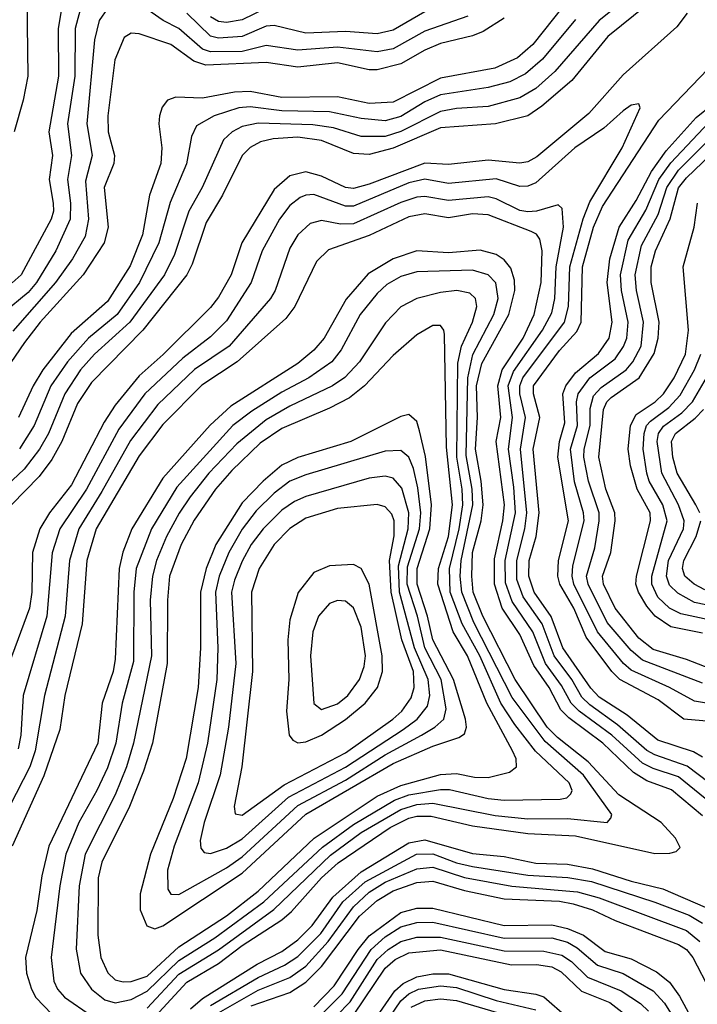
# Model space of a CAD drawing. Header units: inches. Extents: x 501365 to 657855, y 482276 to 547543.
# Tile 741 of 957: x 604909 to 606617, y 531392 to 533872. Entities that reach past the tile are written whole.
import ezdxf

# ---------------------------------------------------------------- set-up
doc = ezdxf.new("R2010")
doc.units = ezdxf.units.IN
doc.header["$MEASUREMENT"] = 0
doc.layers.add('A6503', color=7, linetype='Continuous')

msp = doc.modelspace()

# ---------------------------------------------------------------- linework, layer by layer
at = {"layer": 'A6503', "color": 5}
for points, elevation in [([(604926.3, 533990), (604929.2, 533730), (604917.7, 533670), (604895.1, 533590)], 3980), ([(606329.1, 533970), (606202.1, 533810), (606163.9, 533776.1), (606106.7, 533750), (605970, 533725.1), (605850, 533664.3), (605790, 533661.1), (605710, 533678.2), (605570, 533676), (605490, 533691.6), (605450, 533690), (605370, 533674.4), (605302.6, 533677.4), (605281.7, 533670), (605268.1, 533651.9), (605261.3, 533630), (605259.5, 533610), (605267.1, 533550), (605264.5, 533510), (605236.2, 533430), (605218.9, 533330), (605187.5, 533252.5), (605130, 533162.3), (605038.4, 533081.6), (604967, 532990), (604942.9, 532950), (604906.2, 532870)], 4120), ([(605022.8, 533950), (605005.8, 533850), (605007, 533730), (604982.8, 533590), (604991.7, 533530), (604983.3, 533470), (604993.3, 533410), (604993.8, 533390), (604988.2, 533370), (604912.7, 533230), (604890, 533209.7)], 4020), ([(606443.9, 533930), (606369.4, 533870), (606258, 533742), (606210, 533699.4), (606170, 533675.6), (606090, 533653.4), (606010, 533648.3), (605970, 533641.3), (605870, 533590.7), (605830, 533578), (605770, 533578), (605699.7, 533599.7), (605647.8, 533607.8), (605510, 533611.6), (605470, 533603.1), (605444.8, 533590), (605422.5, 533570), (605368.8, 533450), (605335.3, 533390), (605299.5, 533280.5), (605273.6, 533230), (605186.3, 533110), (605097.3, 533030), (605062.5, 532990), (605022.5, 532930), (604981.6, 532830), (604959.1, 532790), (604920.4, 532739.6), (604845.7, 532670)], 4160), ([(606038.6, 533881.4), (605930, 533843.2), (605850, 533799), (605810, 533791.7), (605710, 533802.9), (605610, 533795.7), (605530, 533807.5), (605470, 533792.5), (605390, 533791.1), (605370, 533798.3), (605310.4, 533850.4), (605270.5, 533870.5), (605210, 533912.7)], 4060), ([(606591.3, 533888.7), (606565.3, 533854.7), (606430, 533733.1), (606343.8, 533636.2), (606212.8, 533527.2), (606190, 533514.7), (606170, 533511.3), (606090, 533518.6), (605990, 533507.3), (605930, 533511.3), (605790, 533457.8), (605750, 533447.3), (605730, 533449.5), (605670, 533478.6), (605630, 533489.1), (605590, 533478.8), (605550, 533445), (605469.2, 533310), (605442.3, 533230), (605410, 533173), (605390, 533147.7), (605270.9, 533029.1), (605210, 532975.3), (605150, 532901.1), (605121.7, 532858.3), (605039.6, 532700.4), (604984.1, 532630), (604959.4, 532590), (604941.4, 532530), (604939.3, 532430), (604933.6, 532390), (604859.1, 532190)], 4220), ([(605064.4, 533910), (605048.9, 533850), (605048, 533730), (605029.8, 533610), (605039.2, 533530), (605029.3, 533470), (605037.2, 533410), (605036.5, 533370), (605000.3, 533290), (604951.7, 533210), (604930, 533185.1), (604867.3, 533132.7)], 4040), ([(606491, 533910), (606391.7, 533830), (606300.6, 533719.4), (606225.5, 533654.5), (606190, 533629.9), (606108.7, 533610), (605970, 533599.8), (605850, 533548.7), (605790, 533533.2), (605750, 533535.2), (605670, 533568), (605610, 533576.5), (605547.7, 533572.3), (605515.7, 533564.3), (605489.8, 533550.2), (605470, 533530), (605419.8, 533430), (605378.7, 533361.3), (605343.9, 533256.1), (605330.4, 533230), (605219.1, 533090), (605090, 532958.6), (605054.8, 532905.2), (605015.5, 532810), (604990, 532764.6), (604958.4, 532721.6), (604888.6, 532650)], 4180), ([(605130, 533900.4), (605109.1, 533870), (605097.9, 533822.1), (605078.3, 533610), (605091.4, 533530), (605074.7, 533465.3), (605082.4, 533370), (605073.8, 533326.2), (605042.3, 533270), (604999.6, 533210), (604892, 533088)], 4060), ([(605930, 533891.9), (605850, 533845.7), (605810, 533836.9), (605730, 533842.6), (605630, 533838.7), (605550, 533858.1), (605530, 533856), (605470, 533830.4), (605410, 533825.6), (605390, 533831.1), (605330, 533888.9)], 4040), ([(605530, 533901.1), (605470, 533871.7), (605430, 533865.6), (605410, 533867.8), (605390, 533879.5)], 4020), ([(606130, 533876.3), (606076.9, 533843.1), (606050, 533832), (605970, 533812.1), (605930, 533795.6), (605870, 533761.5), (605810, 533746.2), (605790, 533745.8), (605710, 533763.4), (605610, 533752.7), (605530, 533764.3), (605377.8, 533757.8), (605347.9, 533767.9), (605290, 533809.7), (605210, 533837.2), (605190, 533838.5), (605172.6, 533827.4), (605149, 533771), (605131.4, 533630), (605132.3, 533590), (605147.7, 533530), (605145.9, 533510), (605122.2, 533450), (605131.8, 533350), (605121.8, 533310), (605068.6, 533230), (604960.4, 533110), (604920.9, 533059.1), (604874.1, 532990)], 4080), ([(606310, 533873), (606226.6, 533773.4), (606183.8, 533736.2), (606144.2, 533715.8), (606090, 533701.3), (605970, 533682.9), (605930, 533665.9), (605870, 533628.2), (605830, 533618), (605770, 533623.7), (605690, 533640.4), (605570, 533642.6), (605490, 533653.3), (605461.1, 533650), (605399.4, 533630), (605355, 533605.1), (605341.9, 533578.1), (605329.6, 533509.6), (605288.4, 533411.6), (605259.7, 533310), (605210.8, 533210), (605154.6, 533130), (605082.3, 533070), (605029.4, 533010.6), (604987.6, 532950), (604945, 532850), (604908.6, 532791.4)], 4140), ([(606630, 532014.1), (606607.4, 532027.4), (606517.4, 532057.4), (606440.3, 532120.3), (606370, 532165.8), (606348.4, 532188.4), (606278.4, 532290), (606248.6, 532368.6), (606206.2, 532430), (606192.2, 532470), (606193.4, 532510), (606210.7, 532570), (606218.3, 532630), (606203.4, 532790), (606220.2, 532870), (606203.7, 532930), (606204.5, 532950), (606270, 533039.1), (606313, 533087), (606324.1, 533110), (606327.5, 533250), (606355.5, 533350), (606378.1, 533401.9), (606520.3, 533619.7), (606664.2, 533770)], 4220), ([(606650, 532104), (606582.8, 532110), (606518.7, 532158.7), (606421.7, 532210), (606401.6, 532230), (606337.1, 532317.1), (606305.4, 532390), (606270.9, 532450), (606265.6, 532470), (606267.4, 532510), (606292.3, 532610), (606265.5, 532770), (606269.3, 532810), (606283.2, 532856.8), (606277.8, 532930), (606285.8, 532950), (606310, 532982.9), (606368.3, 533031.7), (606395, 533070), (606402.8, 533110), (606389.5, 533210), (606396.4, 533270), (606420.2, 533350), (606463.3, 533416.7), (606501.3, 533490), (606538.3, 533541.7), (606614.1, 533625.9), (606693.4, 533690)], 4180), ([(606779, 531850), (606591.5, 531991.5), (606510, 532020.2), (606490, 532031.2), (606416, 532096), (606346.1, 532146.1), (606325.9, 532165.9), (606300.9, 532210), (606255.9, 532270), (606225.6, 532350), (606178.2, 532418.2), (606161.7, 532461.7), (606161.8, 532510), (606182.6, 532590), (606186.9, 532630), (606171.4, 532790), (606183.9, 532870), (606169.7, 532930), (606169.7, 532950), (606177.5, 532970), (606282.2, 533110), (606292.5, 533150), (606295.4, 533250), (606328.9, 533371.1), (606346.2, 533413.8), (606427.9, 533550), (606473.4, 533650), (606470, 533660.7), (606450, 533657), (606430, 533643.2), (606381.2, 533598.8), (606308.2, 533550), (606210, 533461.4), (606190, 533452.8), (606170, 533452.1), (606110, 533471.2), (605990, 533460), (605930, 533470.4), (605890, 533461.1), (605750, 533402.8), (605730, 533403), (605650, 533432.2), (605630, 533430.6), (605615.9, 533424.1), (605590, 533404), (605564.1, 533370), (605520.5, 533290), (605492.7, 533210), (605430, 533114.1), (605390, 533073.1), (605320.1, 533019.9), (605224.1, 532930), (605158.9, 532841.1), (605077.4, 532690), (605010.5, 532590), (604991.1, 532528.9), (604977.6, 532370), (604917.3, 532170), (604911.4, 532070), (604904.9, 532035.1)], 4240), ([(606670, 532145.7), (606610, 532155.4), (606547.1, 532190), (606450, 532233.8), (606430.6, 532250.6), (606365.4, 532330), (606306, 532450), (606301.7, 532470), (606303.5, 532496.5), (606331.5, 532610), (606330, 532630), (606307.8, 532707.8), (606297.5, 532790), (606314.9, 532850), (606312.3, 532910), (606316.3, 532930), (606346.3, 532970), (606410, 533017.9), (606431.2, 533048.8), (606439, 533070), (606442.6, 533110), (606425.9, 533190), (606423.7, 533230), (606442.7, 533317.3), (606487.1, 533392.9), (606520.4, 533470), (606550, 533512), (606646.3, 533613.7)], 4160), ([(606630, 532200.5), (606478.9, 532258.9), (606450, 532283.2), (606390, 532353.4), (606341.6, 532450), (606338, 532470), (606358.4, 532541.6), (606370, 532610), (606369.4, 532630), (606343.1, 532710), (606331.4, 532770), (606332, 532790), (606347.1, 532850), (606346.9, 532893.1), (606355.6, 532924.4), (606374.6, 532945.4), (606437.5, 532990), (606454.6, 533010), (606475.2, 533050), (606481.7, 533110), (606464, 533190), (606460.4, 533230), (606476.1, 533303.9), (606518.2, 533381.8), (606540.4, 533450), (606570, 533493.1), (606670, 533593.2)], 4140), ([(606650, 532236.7), (606590, 532260.7), (606505.5, 532285.5), (606470, 532314.2), (606410, 532389.6), (606380.2, 532450), (606377.9, 532470), (606399.4, 532530), (606409.6, 532610), (606409.2, 532630), (606386.1, 532690), (606368.6, 532770), (606380.5, 532890), (606388.7, 532910), (606399.5, 532920.5), (606470.7, 532970), (606508.5, 533031.5), (606518.1, 533070), (606520.5, 533110), (606501, 533210), (606500.5, 533250), (606511.4, 533290), (606549, 533371), (606570, 533448.6), (606590, 533474.4), (606690, 533569.4)], 4120), ([(606650, 531899), (606570, 531964.9), (606505.5, 531985.5), (606479.1, 531999.1), (606401.2, 532070), (606319.3, 532130), (606299.2, 532150), (606274.9, 532194.9), (606234.4, 532250), (606202.3, 532330), (606150, 532406.2), (606133.3, 532453.3), (606132.9, 532510), (606158.4, 532630), (606154.6, 532694.7), (606141.1, 532790), (606151.4, 532870), (606140.5, 532950), (606154.1, 532985.9), (606226.8, 533090), (606250, 533133.7), (606258.1, 533170), (606261.2, 533250), (606280.1, 533350), (606276.7, 533396.7), (606266.1, 533406.1), (606211.7, 533390), (606190, 533388.4), (606170, 533391.9), (606110, 533421.3), (606090, 533425.9), (605990, 533416.6), (605930, 533427.1), (605910, 533425.3), (605870, 533412.1), (605750, 533358), (605717.2, 533357.2), (605670, 533366.2), (605641.2, 533358.8), (605610.1, 533330), (605590, 533297), (605552.9, 533190), (605541.1, 533170), (605437, 533050), (605349.3, 532990.7), (605257.4, 532902.6), (605187.9, 532812.1), (605116.4, 532683.6), (605057.9, 532590), (605034.3, 532510), (605023.7, 532370), (604971.6, 532170), (604948.1, 532030), (604934.1, 531990), (604883.4, 531890)], 4260), ([(606630, 532326.6), (606550, 532343), (606511, 532370), (606490, 532394.6), (606468.5, 532430), (606462.2, 532450), (606463.6, 532470), (606499.3, 532610), (606498.2, 532630), (606465.1, 532690), (606448.4, 532748.4), (606443, 532790), (606448.8, 532850), (606462.8, 532877.3), (606510.7, 532909.3), (606532.1, 532930), (606558.6, 532970), (606587.2, 533030), (606595, 533090), (606581.7, 533250), (606609.5, 533350), (606617.8, 533410)], 4080), ([(606630, 531866.5), (606552.1, 531932.1), (606490, 531954.7), (606455.8, 531975.8), (606379, 532050), (606293.3, 532113.3), (606273.3, 532133.3), (606243.2, 532190), (606205.1, 532245.1), (606170, 532323), (606125, 532390), (606105.7, 532450), (606105.7, 532514.3), (606127.2, 532610), (606130.7, 532650), (606109.8, 532810), (606122.1, 532870), (606113.8, 532950), (606125.5, 532990), (606178.2, 533070), (606206, 533130), (606223.2, 533210), (606225.8, 533290), (606219.7, 533319.7), (606211.7, 533331.7), (606198.6, 533338.6), (606090, 533380.4), (606050, 533383.4), (605990, 533373.1), (605930, 533383), (605890, 533376.1), (605790, 533328.4), (605687.1, 533292.9), (605656.7, 533263.3), (605602.4, 533150), (605580, 533120), (605457.5, 533010), (605368.1, 532951.9), (605270, 532852.5), (605210, 532773.6), (605101.7, 532590), (605077.8, 532510), (605066.5, 532350), (605023, 532170), (605010, 532084.1), (604970, 531967.7), (604890.1, 531790.1)], 4280), ([(605230, 531339.1), (605330, 531447.4), (605410, 531494.4), (605470, 531539.6), (605570, 531604.7), (605594.1, 531625.9), (605669.4, 531710.6), (605711.9, 531748.1), (605842.6, 531837.4), (605890, 531860.9), (605910, 531865.9), (605945.8, 531865.8), (606050, 531841.3), (606190, 531821.8), (606310, 531816.4), (606510, 531771.6), (606547.8, 531772.2), (606563.7, 531776.3), (606573.5, 531786.5), (606562.2, 531810), (606525.5, 531850), (606419.2, 531919.2), (606342.1, 532002.2), (606264.2, 532064.2), (606238.9, 532090), (606158.3, 532210), (606076.1, 532370), (606052.2, 532430), (606048.3, 532470), (606050.4, 532530), (606071.9, 532610), (606077, 532650), (606072.6, 532710), (606057.7, 532790), (606063.2, 532870), (606060.8, 532950), (606074.1, 533005.9), (606141.9, 533130), (606157.3, 533190), (606156.3, 533216.3), (606146.7, 533246.7), (606130, 533267.4), (606110, 533280.7), (606070, 533292), (605990, 533285.4), (605910, 533290.2), (605850, 533270.2), (605787.7, 533232.3), (605731.8, 533168.2), (605676.5, 533070), (605650, 533039.4), (605610, 533006.1), (605441.4, 532898.6), (605389, 532851), (605270, 532717.3), (605191.3, 532590), (605168.8, 532531.1), (605159.7, 532490), (605150, 532261.6), (605144.3, 532230), (605116.8, 532150), (605105.8, 532050), (604982.4, 531790), (604964.9, 531715.1), (604952, 531628), (604923.5, 531510), (604925.8, 531470), (604938.3, 531430), (604950, 531408.6), (604990, 531366.9)], 4320), ([(605230, 531382.2), (605310, 531468), (605410, 531528.8), (605549.6, 531630.4), (605692.4, 531767.6), (605770, 531824.2), (605870, 531882.6), (605910, 531895), (605950, 531898.3), (606107.2, 531867.2), (606190, 531859), (606290, 531859.5), (606389.9, 531850.1), (606399.4, 531860.6), (606401.7, 531870), (606330, 531969.4), (606233.5, 532053.5), (606150, 532164.5), (606054, 532354), (606023.2, 532430), (606019.5, 532470), (606022.1, 532510), (606051.1, 532650), (606049.5, 532690), (606034.7, 532774.7), (606038.4, 532970), (606051.4, 533028.6), (606103.7, 533130), (606115.4, 533170), (606109.3, 533209.3), (606089.9, 533230), (606050, 533241.1), (605910, 533237.5), (605870, 533225.3), (605834.8, 533205.2), (605810, 533182.4), (605766.8, 533130), (605719.3, 533040.7), (605695.4, 533010), (605637.9, 532970), (605570, 532934.1), (605493.7, 532886.3), (605446.5, 532850), (605305.3, 532694.7), (605241.2, 532590), (605202.8, 532490), (605196.5, 532430), (605195.7, 532255.7), (605167.3, 532150), (605151.2, 532050), (605130, 531987.1), (605103.4, 531930), (605057.9, 531850), (605025.6, 531770), (605010, 531690), (604988.1, 531510), (604994.8, 531450), (605004.3, 531430), (605022, 531410), (605090, 531362.6)], 4340), ([(606657.7, 532357.7), (606575.7, 532375.7), (606547.1, 532390), (606517.6, 532417.6), (606502.8, 532450), (606502, 532470), (606540.8, 532610), (606530.2, 532650), (606495.9, 532710), (606489.4, 532730), (606480.5, 532790), (606483, 532830), (606489.2, 532850), (606498.7, 532861.3), (606544.9, 532895.1), (606573.7, 532926.3), (606610.1, 532989.9), (606625.8, 533030)], 4060), ([(606671.2, 532391.2), (606610, 532404.3), (606567.6, 532427.6), (606547.3, 532447.3), (606539.6, 532470), (606544.2, 532510), (606581.8, 532590), (606584, 532610), (606570, 532650), (606527.5, 532730), (606515.7, 532810), (606519, 532830), (606531.7, 532848.3), (606578.4, 532881.6), (606604.5, 532910), (606639.9, 532970)], 4040), ([(606623, 532630), (606613.6, 532650), (606566.5, 532730), (606555.1, 532770), (606552.2, 532810), (606562.1, 532830), (606611.9, 532868.1), (606632.3, 532890)], 4020), ([(606635.7, 532435.7), (606608.8, 532450), (606585.7, 532470), (606579.6, 532490), (606582.9, 532510), (606614.2, 532570), (606626, 532610)], 4020), ([(605339.5, 531380.5), (605370, 531406.3), (605507.3, 531492.7), (605570, 531524.6), (605610, 531553.7), (605646.2, 531590), (605698, 531662), (605770, 531725.7), (605890, 531798.4), (605930, 531805.9), (606050, 531772), (606130, 531764.2), (606210, 531747.7), (606290, 531744.4), (606353.1, 531733.1), (606450, 531702), (606530, 531682.8), (606636.8, 531636.8)], 4280), ([(605390, 531388.3), (605510, 531459.4), (605576.4, 531490), (605610, 531512.5), (605667.9, 531570), (605723.8, 531650), (605779.7, 531700.3), (605909.5, 531770), (605950, 531770.8), (606010, 531748.3), (606050, 531739.3), (606190, 531717.3), (606290.9, 531710.9), (606350, 531700.9), (606510, 531649), (606596.2, 531616.2), (606630, 531595.9)], 4260), ([(605410, 531370), (605510, 531427), (605590, 531459.2), (605630, 531487.6), (605686.7, 531550), (605750, 531637.5), (605790, 531674.4), (605830, 531699.8), (605910, 531732.8), (605950, 531737.1), (606030, 531711.1), (606149.3, 531689.3), (606315.4, 531675.4), (606370, 531660.3), (606590, 531577.3), (606623.1, 531550)], 4240), ([(605492.4, 531387.6), (605590, 531421.5), (605630, 531447.5), (605670, 531486.6), (605765.9, 531614.1), (605810, 531653.5), (605850, 531677.9), (605910, 531698.4), (605950, 531702.3), (606030, 531678.7), (606130, 531657.8), (606270, 531651.2), (606304.5, 531644.5), (606352.9, 531630), (606410, 531603.2), (606570, 531542.2), (606589.4, 531529.4), (606605.4, 531510), (606650, 531424.2)], 4220), ([(605650, 531385.7), (605701.8, 531438.2), (605762.1, 531530), (605790, 531564.5), (605870, 531622.6), (605910, 531633.6), (605950, 531634.2), (606130, 531590.2), (606250, 531591.9), (606290, 531583), (606330, 531566.1), (606385, 531525), (606450, 531506), (606513.9, 531473.9), (606547.1, 531447.1), (606572.5, 531412.5), (606617, 531330)], 4180), ([(605653.4, 531350), (605722.2, 531417.8), (605795.1, 531530), (605830, 531561.5), (605870, 531586.6), (605910, 531598.1), (605950, 531598.6), (606130, 531558.7), (606250, 531559), (606290, 531547.9), (606314.2, 531534.2), (606365.5, 531490), (606430, 531469.6), (606505.4, 531425.4), (606534.2, 531394.2), (606587.6, 531310)], 4160), ([(605672.9, 531327.1), (605741.9, 531398.1), (605810, 531504.7), (605837.8, 531530), (605870, 531549.9), (605910, 531561), (605970, 531560.7), (606130, 531526.8), (606230, 531525.8), (606275.4, 531515.4), (606299.5, 531499.5), (606340.3, 531460.3), (606425.5, 531425.5), (606473.7, 531393.7), (606494, 531374)], 4140), ([(605750, 531364.6), (605830, 531482.8), (605855.3, 531504.7), (605890, 531521.4), (605970, 531528.9), (606148.8, 531491.2), (606211.7, 531491.7), (606250, 531486.3), (606273.8, 531473.8), (606324.8, 531424.8), (606396.5, 531396.5), (606452.8, 531352.8)], 4120), ([(605756.4, 531283.6), (605854.6, 531425.4), (605875.7, 531444.3), (605910, 531460.6), (605950, 531468.8), (605990, 531468.8), (606130, 531429.1), (606210, 531417.6), (606230, 531410.5), (606290, 531358.7)], 4080), ([(605770, 531253.3), (605870, 531400.8), (605890, 531418.3), (605914.6, 531430), (605970, 531438.6), (606010, 531433.9), (606110, 531401.5), (606210, 531377.9)], 4060), ([(605895.9, 531384.1), (605930, 531400.8), (605970, 531405.7), (606010, 531401.4), (606190, 531348.3)], 4040)]:
    msp.add_lwpolyline(points, dxfattribs=dict(at, elevation=elevation))
for points, elevation in [([(606010.5, 533190.5), (605970, 533185), (605910, 533169.9), (605870, 533149.4), (605831.2, 533108.8), (605765.2, 533010), (605728.9, 532971), (605697.6, 532950), (605590, 532898.5), (605530, 532864.1), (605456.3, 532803.7), (605385.9, 532730), (605338.4, 532670), (605310.6, 532629.4), (605279, 532570), (605253.5, 532510), (605243.5, 532470), (605238.1, 532410), (605241.1, 532270), (605196.2, 532050), (605178.2, 531990), (605150, 531919.3), (605074.1, 531770), (605058.5, 531690), (605050.9, 531530.9), (605062.5, 531470), (605089.7, 531430), (605123.2, 531403.2), (605150, 531395.6), (605190, 531403.4), (605230, 531425.1), (605310, 531502.2), (605401.1, 531558.9), (605524.4, 531650), (605672, 531788), (605750, 531844.5), (605854, 531906), (605890, 531919.2), (605970, 531933.3), (605992.7, 531932.7), (606089.9, 531910.1), (606130, 531905.6), (606271.2, 531908.8), (606288.3, 531911.7), (606298, 531922), (606301.2, 531930), (606293.7, 531950), (606209.5, 532029.5), (606156.7, 532096.7), (606121.6, 532150), (606068.6, 532270), (606024.6, 532350), (605994.3, 532430), (605992.6, 532490), (606017, 532590), (606025.6, 532650), (606023.9, 532690), (606010.8, 532770), (606013.2, 533006.8), (606023, 533050), (606050.6, 533110), (606061.6, 533150), (606058, 533170), (606043.5, 533183.5)], 4360), ([(605950, 533102), (605910, 533078.3), (605850, 533026), (605778.3, 532950), (605740, 532920), (605690, 532893.9), (605570, 532842.5), (605514.8, 532805.2), (605443.4, 532736.6), (605402.8, 532690), (605348.4, 532611.6), (605315.7, 532550), (605286.9, 532470), (605281.3, 532410), (605280.7, 532250), (605244, 532050), (605221.3, 531978.7), (605185.7, 531890), (605116.3, 531750), (605107, 531710), (605105.9, 531565.9), (605113.8, 531510), (605131.2, 531471.2), (605150, 531453), (605170, 531448), (605190, 531449.4), (605230, 531462.8), (605310, 531536.5), (605430, 531614.3), (605510, 531676.9), (605650.9, 531810), (605810, 531916.4), (605870, 531942.8), (605970, 531970.4), (606010, 531972.8), (606055.8, 531964.1), (606090, 531963.4), (606143.6, 531976.4), (606161.3, 531990), (606160.1, 532010), (606151.5, 532030), (606086.5, 532150), (606038, 532270), (606001.7, 532330), (605963, 532450), (605964.9, 532490), (605990.1, 532570), (605999.7, 532650), (605984.4, 532795.6), (605979.5, 533079.5), (605978.4, 533090), (605970, 533102)], 4380), ([(605890, 532878.1), (605870, 532872.3), (605743.7, 532810), (605610, 532769.7), (605570, 532750.4), (605522.5, 532710), (605470, 532655.5), (605403, 532550), (605378.8, 532490), (605364.8, 532430), (605365.1, 532290), (605358.7, 532190), (605328.7, 532011.3), (605295.5, 531910), (605238.7, 531770), (605212.5, 531670), (605213, 531630), (605229.8, 531589.8), (605250, 531581.5), (605270, 531589.2), (605470, 531722), (605630, 531870.9), (605850, 531998), (605950, 532042), (606015.8, 532064.2), (606030, 532073.5), (606035.3, 532090), (606032.7, 532110), (606002.2, 532210), (605950.1, 532310), (605937.2, 532370), (605910.6, 532450), (605910.9, 532490), (605942.8, 532590), (605946.9, 532650), (605931.6, 532771.6), (605916.5, 532836.5), (605910, 532860.3)], 4420), ([(605870, 532787), (605830, 532785.6), (605630, 532725.9), (605590, 532709.4), (605550, 532679.7), (605505, 532635), (605470, 532588.5), (605436.1, 532530), (605411.8, 532470), (605402.8, 532430), (605408.1, 532290), (605406, 532210), (605382.3, 532050), (605358.9, 531950), (605298.4, 531790), (605281.5, 531730), (605282.1, 531682.1), (605290, 531669), (605310, 531668.7), (605430, 531735.9), (605470, 531763.6), (605610, 531892.7), (605730, 531956.7), (605830, 532019.9), (605922, 532070), (605955.4, 532090), (605978.1, 532110), (605984.1, 532135.9), (605971.2, 532210), (605930.1, 532290), (605911.9, 532370), (605885.8, 532450), (605886.1, 532493.9), (605916.7, 532590), (605920, 532630), (605912.7, 532692.7), (605901.3, 532741.3), (605890, 532769.9)], 4440), ([(605830, 532722.5), (605790, 532717), (605630, 532671.1), (605601.5, 532658.5), (605570, 532637), (605522.5, 532590), (605492.6, 532550), (605470, 532507.8), (605450, 532460.5), (605442.9, 532430), (605453.7, 532250), (605435.2, 532090), (605414.5, 531970), (605374.1, 531850), (605364.1, 531804.1), (605365.3, 531785.3), (605374.3, 531774.3), (605390, 531771.5), (605430, 531784.7), (605470, 531808.9), (605586.6, 531913.4), (605730, 531989.2), (605875.7, 532084.3), (605910.6, 532110), (605937.2, 532142.8), (605943.2, 532170), (605938.8, 532210), (605904.3, 532290), (605866.6, 532430), (605863.5, 532496.5), (605888.2, 532590), (605889.6, 532629.6), (605872, 532692), (605850, 532717.2)], 4460), ([(605810, 532650.7), (605710, 532641.2), (605630, 532616.9), (605590, 532590.3), (605550, 532550.3), (605512.9, 532490), (605493.6, 532430), (605495.6, 532230), (605469.1, 531990), (605449.7, 531889.7), (605451.9, 531871.9), (605470, 531868.1), (605575.7, 531944.3), (605730, 532025.1), (605849.9, 532110), (605872.5, 532130), (605896.1, 532163.9), (605903.4, 532190), (605901.3, 532230), (605872.5, 532310), (605845.2, 532430), (605841.4, 532510), (605852.5, 532572.4), (605852.6, 532610), (605846.6, 532626.6), (605830, 532645.4)], 4480), ([(605750, 532500.1), (605690, 532496.6), (605650, 532479.6), (605611, 532429), (605590, 532360.5), (605585.2, 532310), (605587.6, 532210), (605581.1, 532130), (605588, 532070), (605597.2, 532057.2), (605610.1, 532050.1), (605630, 532052.9), (605670, 532069.6), (605730, 532108.9), (605779.5, 532150), (605811, 532190), (605823.8, 532230), (605822.9, 532270), (605790, 532450), (605770, 532489.9)], 4520), ([(605710, 532409.2), (605690, 532401.5), (605662, 532370), (605647.5, 532330), (605642, 532270), (605650, 532149.2), (605670, 532134.6), (605710, 532148.5), (605736.4, 532170), (605765.7, 532210), (605777.1, 532242.9), (605780.5, 532270), (605770, 532342.2), (605750, 532390.6), (605730, 532407.1)], 4540)]:
    msp.add_lwpolyline(points, close=True, dxfattribs=dict(at, elevation=elevation))

doc.saveas('drawing.dxf')
